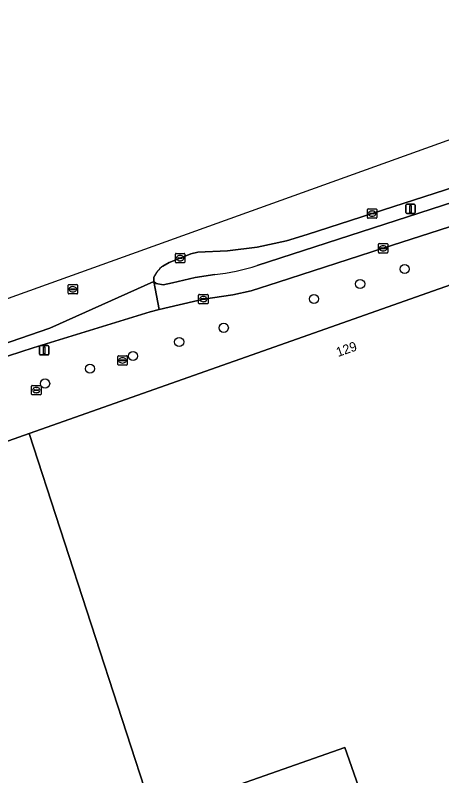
# Model space of a CAD drawing. Extents: x 157692 to 159674, y 381452 to 383291.
# Drawn here: x 159404.3 to 159449.8, y 382901.9 to 382983 of the extents above; entities that cross this region are included whole.
import ezdxf

# ---------------------------------------------------------------- set-up
doc = ezdxf.new("R2010")
doc.units = 0
for name, color, linetype in [('IMGEO_Berm_open', 7, 'Continuous'), ('IMGEO_Boom', 7, 'Continuous'), ('IMGEO_Fietspad_gesloten', 7, 'Continuous'), ('IMGEO_Kolk', 7, 'Continuous'), ('IMGEO_Lichtmast', 7, 'Continuous'), ('IMGEO_Pand', 7, 'Continuous'), ('IMGEO_Pand_nummerreeks', 7, 'Continuous'), ('IMGEO_Rijbaan_lokaal_gesloten', 7, 'Continuous'), ('IMGEO_Rioolput', 7, 'Continuous'), ('IMGEO_Voetpad_open', 7, 'Continuous')]:
    doc.layers.add(name, color=color, linetype=linetype)

msp = doc.modelspace()

# ---------------------------------------------------------------- linework, layer by layer
at = {"layer": 'IMGEO_Berm_open'}
for points in [[(159482.046, 382974.656), (159478.399, 382973.448), (159457.972, 382966.888), (159442.319, 382961.821), (159435.395, 382959.603), (159433.19, 382958.935), (159430.079, 382958.248), (159426.919, 382957.842), (159423.736, 382957.72), (159422.979, 382957.518), (159421.843, 382957.076), (159420.69, 382956.617), (159420.01, 382956.226)], [(159430.083, 382956.302), (159464.642, 382967.459)], [(159419.031, 382955.017), (159419.048, 382954.586), (159419.283, 382954.356), (159420.061, 382954.22), (159421.047, 382954.452), (159423.455, 382954.999), (159425.54, 382955.319)]]:
    msp.add_lwpolyline(points, dxfattribs=at)
for centre, radius, start, end in [((159421.7, 382953.857), 2.911, 125.50006, 156.50159), ((159423.38, 382976.293), 21.085, 275.88094, 288.53758)]:
    msp.add_arc(centre, radius, start, end, dxfattribs=at)
at = {"layer": 'IMGEO_Boom'}
for centre in [(159445.784, 382955.911), (159441.042, 382954.328), (159436.117, 382952.727), (159426.504, 382949.648), (159421.753, 382948.144), (159416.832, 382946.645), (159412.241, 382945.301), (159407.454, 382943.716)]:
    msp.add_circle(centre, 0.489, dxfattribs=at)
at = {"layer": 'IMGEO_Fietspad_gesloten'}
for points in [[(159464.642, 382967.459), (159430.083, 382956.302)], [(159425.54, 382955.319), (159423.455, 382954.999), (159421.047, 382954.452), (159420.061, 382954.22), (159419.283, 382954.356), (159419.048, 382954.586), (159419.625, 382951.616), (159424.329, 382952.715), (159427.483, 382953.174), (159429.431, 382953.598), (159432.299, 382954.498), (159443.495, 382958.12), (159455.539, 382962.003), (159459.681, 382963.36), (159464.688, 382964.957)]]:
    msp.add_lwpolyline(points, dxfattribs=at)
msp.add_arc((159423.38, 382976.293), 21.085, 275.88094, 288.53758, dxfattribs=at)
at = {"layer": 'IMGEO_Kolk'}
for p, q in [((159441.818, 382961.394), (159441.818, 382962.246)), ((159441.893, 382962.32), (159442.745, 382962.32)), ((159442.819, 382962.246), (159442.819, 382961.394)), ((159442.077, 382961.814), (159442.077, 382961.826)), ((159442.515, 382961.777), (159442.117, 382961.777)), ((159442.12, 382961.863), (159442.518, 382961.863)), ((159442.329, 382961.54), (159442.304, 382961.54)), ((159442.306, 382962.1), (159442.331, 382962.1)), ((159442.561, 382961.826), (159442.561, 382961.814)), ((159442.745, 382961.32), (159441.893, 382961.32)), ((159442.994, 382957.696), (159442.994, 382958.548)), ((159443.069, 382958.622), (159443.921, 382958.622)), ((159443.482, 382958.402), (159443.507, 382958.402)), ((159443.995, 382958.548), (159443.995, 382957.696)), ((159421.343, 382956.648), (159421.343, 382957.5)), ((159421.418, 382957.574), (159422.27, 382957.574)), ((159422.344, 382957.5), (159422.344, 382956.648)), ((159443.921, 382957.622), (159443.069, 382957.622)), ((159443.253, 382958.116), (159443.253, 382958.128)), ((159443.691, 382958.079), (159443.293, 382958.079)), ((159443.296, 382958.165), (159443.694, 382958.165)), ((159443.505, 382957.842), (159443.48, 382957.842)), ((159443.737, 382958.128), (159443.737, 382958.116)), ((159422.27, 382956.574), (159421.418, 382956.574)), ((159421.602, 382957.068), (159421.602, 382957.08)), ((159422.04, 382957.031), (159421.642, 382957.031)), ((159421.645, 382957.117), (159422.043, 382957.117)), ((159421.854, 382956.794), (159421.829, 382956.794)), ((159421.831, 382957.354), (159421.856, 382957.354)), ((159422.086, 382957.08), (159422.086, 382957.068)), ((159423.828, 382952.29), (159423.828, 382953.142)), ((159423.903, 382953.216), (159424.755, 382953.216)), ((159424.087, 382952.71), (159424.087, 382952.722)), ((159424.525, 382952.673), (159424.127, 382952.673)), ((159424.13, 382952.759), (159424.528, 382952.759)), ((159424.316, 382952.996), (159424.341, 382952.996)), ((159424.571, 382952.722), (159424.571, 382952.71)), ((159424.829, 382953.142), (159424.829, 382952.29)), ((159424.755, 382952.216), (159423.903, 382952.216)), ((159424.339, 382952.436), (159424.314, 382952.436))]:
    msp.add_line(p, q, dxfattribs=at)
for points in [[(159441.818, 382961.394), (159441.818, 382962.246)], [(159441.893, 382962.32), (159442.745, 382962.32)], [(159442.819, 382962.246), (159442.819, 382961.394)], [(159442.745, 382961.32), (159441.893, 382961.32)], [(159442.994, 382957.696), (159442.994, 382958.548)], [(159443.069, 382958.622), (159443.921, 382958.622)], [(159443.995, 382958.548), (159443.995, 382957.696)], [(159421.343, 382956.648), (159421.343, 382957.5)], [(159421.418, 382957.574), (159422.27, 382957.574)], [(159422.344, 382957.5), (159422.344, 382956.648)], [(159443.921, 382957.622), (159443.069, 382957.622)], [(159422.27, 382956.574), (159421.418, 382956.574)], [(159423.828, 382952.29), (159423.828, 382953.142)], [(159423.903, 382953.216), (159424.755, 382953.216)], [(159424.829, 382953.142), (159424.829, 382952.29)], [(159424.755, 382952.216), (159423.903, 382952.216)]]:
    msp.add_lwpolyline(points, dxfattribs=at)
for centre, radius, start, end in [((159441.895, 382962.244), 0.0765, 91.55205, 178.44795), ((159441.895, 382962.244), 0.0765, 91.55205, 178.44795), ((159442.743, 382962.244), 0.0765, 1.55205, 88.44795), ((159442.743, 382962.244), 0.0765, 1.55205, 88.44795), ((159442.117, 382961.823), 0.0403, 85.87752, 175.75265), ((159442.114, 382961.813), 0.0366, 178.93798, 274.71019), ((159442.518, 382961.82), 0.043, 264.86636, 352.45326), ((159442.522, 382961.825), 0.0386, 1.73085, 96.63898), ((159441.895, 382961.396), 0.0765, 181.55205, 268.44795), ((159441.895, 382961.396), 0.0765, 181.55205, 268.44795), ((159442.743, 382961.396), 0.0765, 271.55205, 358.44795), ((159442.743, 382961.396), 0.0765, 271.55205, 358.44795), ((159443.071, 382958.546), 0.0765, 91.55205, 178.44795), ((159443.071, 382958.546), 0.0765, 91.55205, 178.44795), ((159443.919, 382958.546), 0.0765, 1.55205, 88.44795), ((159443.919, 382958.546), 0.0765, 1.55205, 88.44795), ((159421.42, 382957.498), 0.0765, 91.55205, 178.44795), ((159421.42, 382957.498), 0.0765, 91.55205, 178.44795), ((159422.268, 382957.498), 0.0765, 1.55205, 88.44795), ((159422.268, 382957.498), 0.0765, 1.55205, 88.44795), ((159443.071, 382957.698), 0.0765, 181.55205, 268.44795), ((159443.071, 382957.698), 0.0765, 181.55205, 268.44795), ((159443.293, 382958.125), 0.0403, 85.87752, 175.75265), ((159443.29, 382958.115), 0.0366, 178.93798, 274.71019), ((159443.694, 382958.122), 0.043, 264.86636, 352.45326), ((159443.698, 382958.127), 0.0386, 1.73085, 96.63898), ((159443.919, 382957.698), 0.0765, 271.55205, 358.44795), ((159443.919, 382957.698), 0.0765, 271.55205, 358.44795), ((159421.42, 382956.65), 0.0765, 181.55205, 268.44795), ((159421.42, 382956.65), 0.0765, 181.55205, 268.44795), ((159421.642, 382957.077), 0.0403, 85.87752, 175.75265), ((159421.639, 382957.067), 0.0366, 178.93798, 274.71019), ((159422.043, 382957.074), 0.043, 264.86636, 352.45326), ((159422.047, 382957.079), 0.0386, 1.73085, 96.63898), ((159422.268, 382956.65), 0.0765, 271.55205, 358.44795), ((159422.268, 382956.65), 0.0765, 271.55205, 358.44795), ((159423.905, 382953.14), 0.0765, 91.55205, 178.44795), ((159423.905, 382953.14), 0.0765, 91.55205, 178.44795), ((159424.127, 382952.719), 0.0403, 85.87752, 175.75265), ((159424.124, 382952.709), 0.0366, 178.93798, 274.71019), ((159424.528, 382952.716), 0.043, 264.86636, 352.45326), ((159424.532, 382952.721), 0.0386, 1.73085, 96.63898), ((159424.753, 382953.14), 0.0765, 1.55205, 88.44795), ((159424.753, 382953.14), 0.0765, 1.55205, 88.44795), ((159423.905, 382952.292), 0.0765, 181.55205, 268.44795), ((159423.905, 382952.292), 0.0765, 181.55205, 268.44795), ((159424.753, 382952.292), 0.0765, 271.55205, 358.44795), ((159424.753, 382952.292), 0.0765, 271.55205, 358.44795)]:
    msp.add_arc(centre, radius, start, end, dxfattribs=at)
for centre, major_axis, ratio, start_param, end_param in [((159442.305, 382961.82), (-0.387, 0.002), 0.722429, 4.712389, 7.853982), ((159442.33, 382961.82), (-0.39, 0.002), 0.717154, 1.570796, 4.712389), ((159443.481, 382958.122), (-0.387, 0.002), 0.722429, 4.712389, 7.853982), ((159443.506, 382958.122), (-0.39, 0.002), 0.717154, 1.570796, 4.712389), ((159421.83, 382957.074), (-0.387, 0.002), 0.722429, 4.712389, 7.853982), ((159421.855, 382957.074), (-0.39, 0.002), 0.717154, 1.570796, 4.712389), ((159424.315, 382952.716), (-0.387, 0.002), 0.722429, 4.712389, 7.853982), ((159424.34, 382952.716), (-0.39, 0.002), 0.717154, 1.570796, 4.712389)]:
    msp.add_ellipse(centre, major_axis=major_axis, ratio=ratio, start_param=start_param, end_param=end_param, dxfattribs=at)
at = {"layer": 'IMGEO_Lichtmast'}
for p, q in [((159445.926, 382961.919), (159445.926, 382962.719)), ((159445.926, 382962.719), (159445.926, 382961.919)), ((159446.026, 382962.819), (159446.816, 382962.819)), ((159446.816, 382962.819), (159446.026, 382962.819)), ((159446.916, 382962.719), (159446.916, 382961.919)), ((159446.916, 382961.919), (159446.916, 382962.719)), ((159446.816, 382961.819), (159446.026, 382961.819)), ((159446.026, 382961.819), (159446.816, 382961.819)), ((159406.861, 382946.861), (159406.861, 382947.661)), ((159406.861, 382947.661), (159406.861, 382946.861)), ((159406.961, 382947.761), (159407.751, 382947.761)), ((159407.751, 382947.761), (159406.961, 382947.761)), ((159407.851, 382947.661), (159407.851, 382946.861)), ((159407.851, 382946.861), (159407.851, 382947.661)), ((159407.751, 382946.761), (159406.961, 382946.761)), ((159406.961, 382946.761), (159407.751, 382946.761))]:
    msp.add_line(p, q, dxfattribs=at)
for points in [[(159446.346, 382962.694), (159446.496, 382962.694), (159446.496, 382961.944), (159446.346, 382961.944), (159446.346, 382962.694)], [(159407.281, 382947.636), (159407.431, 382947.636), (159407.431, 382946.886), (159407.281, 382946.886), (159407.281, 382947.636)]]:
    msp.add_lwpolyline(points, dxfattribs=at)
for centre, start, end in [((159446.026, 382962.719), 90, 180), ((159446.026, 382962.719), 90, 180), ((159446.816, 382962.719), 0, 90), ((159446.816, 382962.719), 360, 90), ((159446.026, 382961.919), 180, 270), ((159446.026, 382961.919), 180, 270), ((159446.816, 382961.919), 270, 0), ((159446.816, 382961.919), 270, 0), ((159406.961, 382947.661), 90, 180), ((159406.961, 382947.661), 90, 180), ((159407.751, 382947.661), 0, 90), ((159407.751, 382947.661), 360, 90), ((159406.961, 382946.861), 180, 270), ((159406.961, 382946.861), 180, 270), ((159407.751, 382946.861), 270, 0), ((159407.751, 382946.861), 270, 0)]:
    msp.add_arc(centre, 0.1, start, end, dxfattribs=at)
at = {"layer": 'IMGEO_Pand'}
for points in [[(159484.111, 382927.083), (159471.87, 382961.72), (159455.134, 382955.798), (159449.477, 382953.801), (159405.766, 382938.406), (159418.965, 382897.772), (159439.406, 382904.95), (159446.658, 382884.298), (159452.738, 382867.176), (159453.309, 382865.559), (159453.828, 382865.742), (159492.341, 382879.295), (159489.576, 382887.117), (159497.261, 382889.83)], [(159405.766, 382938.406), (159398.496, 382935.846), (159397.905, 382937.586), (159392.206, 382935.577), (159391.953, 382935.48), (159392.279, 382934.494), (159388.05, 382933.015), (159387.952, 382933.299), (159387.771, 382933.239), (159387.715, 382933.22), (159401.804, 382893.315), (159402.096, 382892.487), (159406.544, 382894.032), (159406.747, 382893.481), (159407.279, 382893.668), (159418.965, 382897.772)]]:
    msp.add_lwpolyline(points, close=True, dxfattribs=at)
at = {"layer": 'IMGEO_Rijbaan_lokaal_gesloten'}
for points in [[(159490.342, 382975.324), (159487.584, 382982.952), (159298.955, 382915.255), (159235.574, 382903.887), (159182.177, 382904.717)], [(159420.01, 382956.226), (159420.69, 382956.617), (159421.843, 382957.076), (159422.979, 382957.518), (159423.736, 382957.72), (159426.919, 382957.842), (159430.079, 382958.248), (159433.19, 382958.935), (159435.395, 382959.603), (159442.319, 382961.821), (159457.972, 382966.888), (159478.399, 382973.448), (159482.046, 382974.656), (159484.934, 382975.395), (159485.101, 382975.44)], [(159182.177, 382904.717), (159182.177, 382904.717), (159181.882, 382901.605), (159187.215, 382901.109), (159192.99, 382900.695), (159199.519, 382900.374), (159202.896, 382900.358), (159207.891, 382900.486), (159213.944, 382900.757), (159228.238, 382901.592), (159238.876, 382902.432), (159249.93, 382903.657), (159264.009, 382905.712), (159267.856, 382906.411), (159281.746, 382909.36), (159284.996, 382910.149), (159291.943, 382912.032), (159300.113, 382914.423), (159304.58, 382915.812), (159393.282, 382944.582), (159407.967, 382949.622), (159419.048, 382954.586), (159419.031, 382955.017)], [(159335.074, 382924.454), (159347.067, 382928.362), (159353.547, 382930.474), (159357.842, 382931.852), (159358.706, 382932.129), (159366.267, 382934.604), (159367.135, 382934.865), (159372.912, 382936.778), (159373.147, 382936.8), (159376.457, 382937.901), (159377.007, 382938.096), (159392.716, 382943.156), (159393.652, 382943.44), (159396.96, 382944.538), (159406.176, 382947.528), (159418.663, 382951.345), (159419.625, 382951.616), (159419.048, 382954.586), (159407.967, 382949.622), (159393.282, 382944.582), (159304.58, 382915.812)]]:
    msp.add_lwpolyline(points, dxfattribs=at)
msp.add_arc((159421.7, 382953.857), 2.911, 125.50006, 156.50159, dxfattribs=at)
at = {"layer": 'IMGEO_Rioolput'}
for p, q in [((159409.913, 382953.332), (159409.913, 382954.184)), ((159409.988, 382954.258), (159410.84, 382954.258)), ((159410.914, 382954.184), (159410.914, 382953.332)), ((159410.172, 382953.752), (159410.172, 382953.764)), ((159410.61, 382953.715), (159410.212, 382953.715)), ((159410.215, 382953.801), (159410.613, 382953.801)), ((159410.424, 382953.478), (159410.399, 382953.478)), ((159410.401, 382954.038), (159410.426, 382954.038)), ((159410.656, 382953.764), (159410.656, 382953.752)), ((159410.84, 382953.258), (159409.988, 382953.258)), ((159415.209, 382945.758), (159415.209, 382946.61)), ((159415.284, 382946.684), (159416.136, 382946.684)), ((159415.468, 382946.178), (159415.468, 382946.19)), ((159415.906, 382946.141), (159415.508, 382946.141)), ((159415.511, 382946.227), (159415.909, 382946.227)), ((159415.697, 382946.464), (159415.722, 382946.464)), ((159415.952, 382946.19), (159415.952, 382946.178)), ((159416.21, 382946.61), (159416.21, 382945.758)), ((159416.136, 382945.684), (159415.284, 382945.684)), ((159415.72, 382945.904), (159415.695, 382945.904)), ((159406.019, 382942.59), (159406.019, 382943.442)), ((159406.094, 382943.516), (159406.946, 382943.516)), ((159406.278, 382943.01), (159406.278, 382943.022)), ((159406.716, 382942.973), (159406.318, 382942.973)), ((159406.321, 382943.059), (159406.719, 382943.059)), ((159406.507, 382943.296), (159406.532, 382943.296)), ((159406.762, 382943.022), (159406.762, 382943.01)), ((159407.02, 382943.442), (159407.02, 382942.59)), ((159406.946, 382942.516), (159406.094, 382942.516)), ((159406.53, 382942.736), (159406.505, 382942.736))]:
    msp.add_line(p, q, dxfattribs=at)
for points in [[(159409.913, 382953.332), (159409.913, 382954.184)], [(159409.988, 382954.258), (159410.84, 382954.258)], [(159410.914, 382954.184), (159410.914, 382953.332)], [(159410.84, 382953.258), (159409.988, 382953.258)], [(159415.209, 382945.758), (159415.209, 382946.61)], [(159415.284, 382946.684), (159416.136, 382946.684)], [(159416.21, 382946.61), (159416.21, 382945.758)], [(159416.136, 382945.684), (159415.284, 382945.684)], [(159406.019, 382942.59), (159406.019, 382943.442)], [(159406.094, 382943.516), (159406.946, 382943.516)], [(159407.02, 382943.442), (159407.02, 382942.59)], [(159406.946, 382942.516), (159406.094, 382942.516)]]:
    msp.add_lwpolyline(points, dxfattribs=at)
for centre, radius, start, end in [((159409.99, 382954.182), 0.0765, 91.55205, 178.44795), ((159409.99, 382954.182), 0.0765, 91.55205, 178.44795), ((159410.838, 382954.182), 0.0765, 1.55205, 88.44795), ((159410.838, 382954.182), 0.0765, 1.55205, 88.44795), ((159409.99, 382953.334), 0.0765, 181.55205, 268.44795), ((159409.99, 382953.334), 0.0765, 181.55205, 268.44795), ((159410.212, 382953.761), 0.0403, 85.87752, 175.75265), ((159410.209, 382953.751), 0.0366, 178.93798, 274.71019), ((159410.613, 382953.758), 0.043, 264.86636, 352.45326), ((159410.617, 382953.763), 0.0386, 1.73085, 96.63898), ((159410.838, 382953.334), 0.0765, 271.55205, 358.44795), ((159410.838, 382953.334), 0.0765, 271.55205, 358.44795), ((159415.286, 382946.608), 0.0765, 91.55205, 178.44795), ((159415.286, 382946.608), 0.0765, 91.55205, 178.44795), ((159415.508, 382946.187), 0.0403, 85.87752, 175.75265), ((159415.505, 382946.177), 0.0366, 178.93798, 274.71019), ((159415.909, 382946.184), 0.043, 264.86636, 352.45326), ((159415.913, 382946.189), 0.0386, 1.73085, 96.63898), ((159416.134, 382946.608), 0.0765, 1.55205, 88.44795), ((159416.134, 382946.608), 0.0765, 1.55205, 88.44795), ((159415.286, 382945.76), 0.0765, 181.55205, 268.44795), ((159415.286, 382945.76), 0.0765, 181.55205, 268.44795), ((159416.134, 382945.76), 0.0765, 271.55205, 358.44795), ((159416.134, 382945.76), 0.0765, 271.55205, 358.44795), ((159406.096, 382943.44), 0.0765, 91.55205, 178.44795), ((159406.096, 382943.44), 0.0765, 91.55205, 178.44795), ((159406.318, 382943.019), 0.0403, 85.87752, 175.75265), ((159406.315, 382943.009), 0.0366, 178.93798, 274.71019), ((159406.719, 382943.016), 0.043, 264.86636, 352.45326), ((159406.723, 382943.021), 0.0386, 1.73085, 96.63898), ((159406.944, 382943.44), 0.0765, 1.55205, 88.44795), ((159406.944, 382943.44), 0.0765, 1.55205, 88.44795), ((159406.096, 382942.592), 0.0765, 181.55205, 268.44795), ((159406.096, 382942.592), 0.0765, 181.55205, 268.44795), ((159406.944, 382942.592), 0.0765, 271.55205, 358.44795), ((159406.944, 382942.592), 0.0765, 271.55205, 358.44795)]:
    msp.add_arc(centre, radius, start, end, dxfattribs=at)
for centre, major_axis, ratio, start_param, end_param in [((159410.4, 382953.758), (-0.387, 0.002), 0.722429, 4.712389, 7.853982), ((159410.425, 382953.758), (-0.39, 0.002), 0.717154, 1.570796, 4.712389), ((159415.696, 382946.184), (-0.387, 0.002), 0.722429, 4.712389, 7.853982), ((159415.721, 382946.184), (-0.39, 0.002), 0.717154, 1.570796, 4.712389), ((159406.506, 382943.016), (-0.387, 0.002), 0.722429, 4.712389, 7.853982), ((159406.531, 382943.016), (-0.39, 0.002), 0.717154, 1.570796, 4.712389)]:
    msp.add_ellipse(centre, major_axis=major_axis, ratio=ratio, start_param=start_param, end_param=end_param, dxfattribs=at)
at = {"layer": 'IMGEO_Voetpad_open'}
for points in [[(159386.345, 382934.539), (159387.195, 382934.845), (159387.594, 382933.738), (159387.771, 382933.239), (159387.952, 382933.299), (159388.05, 382933.015), (159392.279, 382934.494), (159391.953, 382935.48), (159392.206, 382935.577), (159397.905, 382937.586), (159398.496, 382935.846), (159405.766, 382938.406), (159449.477, 382953.801), (159455.134, 382955.798), (159471.87, 382961.72), (159480.446, 382967.451)], [(159464.688, 382964.957), (159459.681, 382963.36), (159455.539, 382962.003), (159443.495, 382958.12), (159432.299, 382954.498), (159429.431, 382953.598), (159427.483, 382953.174), (159424.329, 382952.715), (159419.625, 382951.616), (159418.663, 382951.345), (159406.176, 382947.528), (159396.96, 382944.538), (159393.652, 382943.44), (159392.716, 382943.156), (159391.014, 382939.187), (159391.119, 382938.878), (159385.67, 382937.053), (159385.041, 382936.832), (159386.04, 382934)], [(159500.055, 382882.069), (159500.008, 382882.051), (159497.929, 382881.282), (159495.717, 382887.707), (159497.754, 382888.461), (159497.261, 382889.83), (159489.576, 382887.117), (159492.341, 382879.295), (159453.828, 382865.742), (159453.309, 382865.559), (159452.738, 382867.176), (159446.658, 382884.298), (159439.406, 382904.95), (159418.965, 382897.772), (159407.279, 382893.668), (159407.467, 382893.072)]]:
    msp.add_lwpolyline(points, dxfattribs=at)

# ---------------------------------------------------------------- texts
at = {"layer": 'IMGEO_Pand_nummerreeks'}
msp.add_text('129', height=1, rotation=19.429, dxfattribs=at).set_placement((159438.696, 382946.542))

doc.saveas('drawing.dxf')
